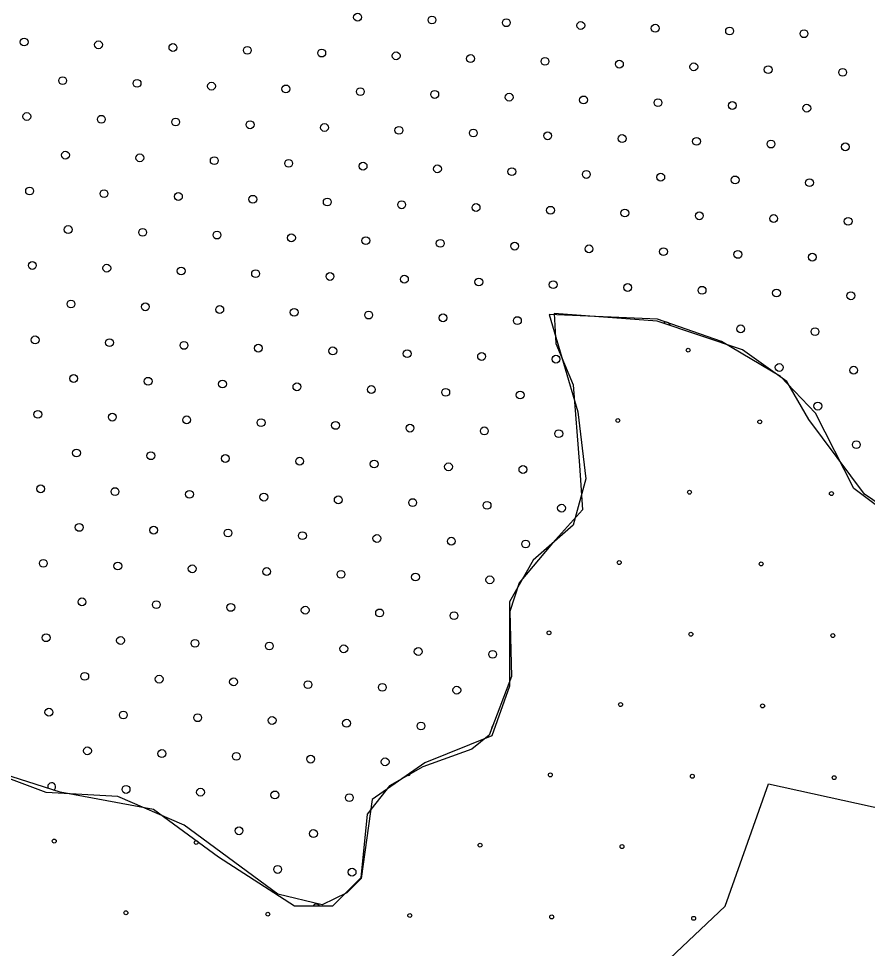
# Model space of a CAD drawing. Extents: x 1612280 to 1883141, y 560852 to 780851.
# Drawn here: x 1789286 to 1791586, y 646304 to 648821 of the extents above; entities that cross this region are included whole.
import ezdxf

# ---------------------------------------------------------------- set-up
doc = ezdxf.new("R2010")
doc.units = 0
for name, color, linetype in [('DESIGN - EROSION CONTROL - Devices', 7, 'Continuous'), ('DESIGN - SCRATCH - User 1', 7, 'Continuous'), ('DESIGN - TRAFFIC CONTROL PERMANENT - Pavement Marking Text', 7, 'Continuous')]:
    doc.layers.add(name, color=color, linetype=linetype)

msp = doc.modelspace()

# ---------------------------------------------------------------- linework, layer by layer
at = {"layer": 'DESIGN - EROSION CONTROL - Devices'}
for centre in [(1791100.2, 647923.5), (1791100.2, 647923.5), (1790909.7, 647733.1), (1790909.7, 647733.1), (1791294.3, 647729.4), (1791294.3, 647729.4), (1791103.9, 647538.9), (1791103.9, 647538.9), (1791488.4, 647535.2), (1791488.4, 647535.2), (1790913.5, 647348.5), (1790913.5, 647348.5), (1791298, 647344.8), (1791298, 647344.8), (1790723.1, 647158.1), (1790723.1, 647158.1), (1791107.6, 647154.4), (1791107.6, 647154.4), (1791492.2, 647150.7), (1791492.2, 647150.7), (1790917.2, 646964), (1790917.2, 646964), (1791301.8, 646960.3), (1791301.8, 646960.3), (1790726.8, 646773.6), (1790726.8, 646773.6), (1791111.4, 646769.8), (1791111.4, 646769.8), (1791495.9, 646766.1), (1791495.9, 646766.1), (1789382.7, 646594.4), (1789382.7, 646594.4), (1789767.3, 646590.6), (1789767.3, 646590.6), (1790536.4, 646583.2), (1790536.4, 646583.2), (1790920.9, 646579.4), (1790920.9, 646579.4), (1789576.9, 646400.2), (1789576.9, 646400.2), (1789961.4, 646396.5), (1789961.4, 646396.5), (1790346, 646392.8), (1790346, 646392.8), (1790730.5, 646389), (1790730.5, 646389), (1791115.1, 646385.3), (1791115.1, 646385.3)]:
    msp.add_circle(centre, 5.28, dxfattribs=at)
msp.add_arc((1790342.2, 646777.3), 5.28, 236.7393, 13.0439, dxfattribs=at)
at = {"layer": 'DESIGN - SCRATCH - User 1'}
for points in [[(1791766.4, 647405.1), (1791577.7, 647533.9), (1791427.6, 647735.6), (1791367.5, 647838.6), (1791247.4, 647924.4), (1791015.8, 648001.7), (1790737, 648023.2), (1790741.3, 647941.6), (1790788.5, 647830), (1790805.7, 647611.1), (1790814.2, 647490.9), (1790732.7, 647400.8), (1790642.7, 647293.5), (1790616.9, 647216.3), (1790621.2, 647040.3), (1790561.2, 646881.5), (1790514, 646842.9), (1790381, 646795.7), (1790290.9, 646744.2), (1790230.9, 646666.9), (1790213.7, 646495.2), (1790136.5, 646418), (1790033.6, 646418), (1789827.7, 646551), (1789651.9, 646679.8), (1789398.8, 646727), (1789222.9, 646782.8)], [(1791766.4, 647405.1), (1791577.7, 647533.9), (1791427.6, 647735.6), (1791367.5, 647838.6), (1791247.4, 647924.4), (1791015.8, 648001.7), (1790737, 648023.2), (1790741.3, 647941.6), (1790788.5, 647830), (1790805.7, 647611.1), (1790814.2, 647490.9), (1790732.7, 647400.8), (1790642.7, 647293.5), (1790616.9, 647216.3), (1790621.2, 647040.3), (1790561.2, 646881.5), (1790514, 646842.9), (1790381, 646795.7), (1790290.9, 646744.2), (1790230.9, 646666.9), (1790213.7, 646495.2), (1790136.5, 646418), (1790033.6, 646418), (1789827.7, 646551), (1789651.9, 646679.8), (1789398.8, 646727), (1789222.9, 646782.8)], [(1791766.4, 647405.1), (1791577.7, 647533.9), (1791427.6, 647735.6), (1791367.5, 647838.6), (1791247.4, 647924.4), (1791015.8, 648001.7), (1790737, 648023.2), (1790741.3, 647941.6), (1790788.5, 647830), (1790805.7, 647611.1), (1790814.2, 647490.9), (1790732.7, 647400.8), (1790642.7, 647293.5), (1790616.9, 647216.3), (1790621.2, 647040.3), (1790561.2, 646881.5), (1790514, 646842.9), (1790381, 646795.7), (1790290.9, 646744.2), (1790230.9, 646666.9), (1790213.7, 646495.2), (1790136.5, 646418), (1790033.6, 646418), (1789827.7, 646551), (1789651.9, 646679.8), (1789398.8, 646727), (1789222.9, 646782.8)], [(1791766.4, 647405.1), (1791577.7, 647533.9), (1791427.6, 647735.6), (1791367.5, 647838.6), (1791247.4, 647924.4), (1791015.8, 648001.7), (1790737, 648023.2), (1790741.3, 647941.6), (1790788.5, 647830), (1790805.7, 647611.1), (1790814.2, 647490.9), (1790732.7, 647400.8), (1790642.7, 647293.5), (1790616.9, 647216.3), (1790621.2, 647040.3), (1790561.2, 646881.5), (1790514, 646842.9), (1790381, 646795.7), (1790290.9, 646744.2), (1790230.9, 646666.9), (1790213.7, 646495.2), (1790136.5, 646418), (1790033.6, 646418), (1789827.7, 646551), (1789651.9, 646679.8), (1789398.8, 646727), (1789222.9, 646782.8)], [(1790723.7, 648020.5), (1790801.4, 647756.9), (1790823, 647575.3), (1790788.5, 647450), (1790680.5, 647354.9), (1790615.7, 647242.5), (1790615.7, 647013.4), (1790568.2, 646879.4), (1790386.8, 646806), (1790244.2, 646706.5), (1790214.4, 646492.6)], [(1790723.7, 648020.5), (1790801.4, 647756.9), (1790823, 647575.3), (1790788.5, 647450), (1790680.5, 647354.9), (1790615.7, 647242.5), (1790615.7, 647013.4), (1790568.2, 646879.4), (1790386.8, 646806), (1790244.2, 646706.5), (1790214.4, 646492.6)], [(1793937.4, 646667.6), (1793881.2, 646818.9), (1793838.1, 646978.9), (1793760.3, 647061), (1793626.4, 647134.5), (1793440.7, 647173.4), (1793181.5, 647186.3), (1793056.2, 647311.7), (1792931, 647462.9), (1792823, 647549.4), (1792628.6, 647596.9), (1792395.3, 647605.6), (1792222.6, 647592.6), (1792105.9, 647545.1), (1791985, 647428.4), (1791881.3, 647393.8), (1791704.2, 647432.7), (1791548.7, 647549.4), (1791445, 647752.5), (1791350, 647852), (1791190.2, 647947), (1791017.4, 648007.6), (1790723.7, 648020.5)], [(1793937.4, 646667.6), (1793881.2, 646818.9), (1793838.1, 646978.9), (1793760.3, 647061), (1793626.4, 647134.5), (1793440.7, 647173.4), (1793181.5, 647186.3), (1793056.2, 647311.7), (1792931, 647462.9), (1792823, 647549.4), (1792628.6, 647596.9), (1792395.3, 647605.6), (1792222.6, 647592.6), (1792105.9, 647545.1), (1791985, 647428.4), (1791881.3, 647393.8), (1791704.2, 647432.7), (1791548.7, 647549.4), (1791445, 647752.5), (1791350, 647852), (1791190.2, 647947), (1791017.4, 648007.6), (1790723.7, 648020.5)], [(1790214.4, 646492.6), (1790175.6, 646453.8), (1790108.6, 646422), (1789988.7, 646450.3), (1789734.9, 646637.3), (1789555, 646714.9), (1789361.1, 646725.5), (1789107.2, 646820.7), (1788574.8, 646993.6), (1788440.8, 646990.1), (1788402, 646894.8), (1788437.3, 646792.5), (1788472.5, 646563.2), (1788506, 646388.5)], [(1790214.4, 646492.6), (1790175.6, 646453.8), (1790108.6, 646422), (1789988.7, 646450.3), (1789734.9, 646637.3), (1789555, 646714.9), (1789361.1, 646725.5), (1789107.2, 646820.7), (1788574.8, 646993.6), (1788440.8, 646990.1), (1788402, 646894.8), (1788437.3, 646792.5), (1788472.5, 646563.2), (1788506, 646388.5)], [(1791317.9, 646749.6), (1791922.4, 646616.9), (1792383.5, 646770.7), (1792465.2, 646849.5), (1792501, 646806.3), (1792855.3, 646451.7), (1793224.4, 646433.2), (1793252.9, 646356.5), (1793118.3, 646221.8), (1793002.1, 646240.3), (1792692.9, 646271.9), (1792350.2, 646236.4), (1791885.1, 645996.7)], [(1791317.9, 646749.6), (1791922.4, 646616.9), (1792383.5, 646770.7), (1792465.2, 646849.5), (1792501, 646806.3), (1792855.3, 646451.7), (1793224.4, 646433.2), (1793252.9, 646356.5), (1793118.3, 646221.8), (1793002.1, 646240.3), (1792692.9, 646271.9), (1792350.2, 646236.4), (1791885.1, 645996.7)], [(1791200.3, 646418.1), (1791317.9, 646749.6)], [(1791200.3, 646418.1), (1791317.9, 646749.6)], [(1789303, 646023.9), (1789937, 645932), (1790330, 645858.2), (1790551, 645804.2), (1791200.3, 646418.1)], [(1789303, 646023.9), (1789937, 645932), (1790330, 645858.2), (1790551, 645804.2), (1791200.3, 646418.1)]]:
    msp.add_lwpolyline(points, dxfattribs=at)
at = {"layer": 'DESIGN - TRAFFIC CONTROL PERMANENT - Pavement Marking Text'}
for centre in [(1790204.5, 648825), (1790204.5, 648825), (1790406.1, 648817.5), (1790406.1, 648817.5), (1790607.7, 648810), (1790607.7, 648810), (1790809.3, 648802.6), (1790809.3, 648802.6), (1791010.9, 648795.1), (1791010.9, 648795.1), (1791212.5, 648787.6), (1791212.5, 648787.6), (1791414.2, 648780.2), (1791414.2, 648780.2), (1789301, 648757.8), (1789301, 648757.8), (1789502.6, 648750.3), (1789502.6, 648750.3), (1789704.2, 648742.8), (1789704.2, 648742.8), (1789905.8, 648735.4), (1789905.8, 648735.4), (1790107.4, 648727.9), (1790107.4, 648727.9), (1790309, 648720.4), (1790309, 648720.4), (1790510.6, 648713), (1790510.6, 648713), (1790712.2, 648705.5), (1790712.2, 648705.5), (1790913.9, 648698), (1790913.9, 648698), (1791115.5, 648690.6), (1791115.5, 648690.6), (1791317.1, 648683.1), (1791317.1, 648683.1), (1791518.7, 648675.6), (1791518.7, 648675.6), (1789405.5, 648653.2), (1789405.5, 648653.2), (1789607.1, 648645.8), (1789607.1, 648645.8), (1789808.7, 648638.3), (1789808.7, 648638.3), (1790010.3, 648630.8), (1790010.3, 648630.8), (1790212, 648623.4), (1790212, 648623.4), (1790413.6, 648615.9), (1790413.6, 648615.9), (1790615.2, 648608.4), (1790615.2, 648608.4), (1790816.8, 648601), (1790816.8, 648601), (1791018.4, 648593.5), (1791018.4, 648593.5), (1791220, 648586), (1791220, 648586), (1791421.6, 648578.6), (1791421.6, 648578.6), (1789308.4, 648556.2), (1789308.4, 648556.2), (1789510.1, 648548.7), (1789510.1, 648548.7), (1789711.7, 648541.2), (1789711.7, 648541.2), (1789913.3, 648533.8), (1789913.3, 648533.8), (1790114.9, 648526.3), (1790114.9, 648526.3), (1790316.5, 648518.8), (1790316.5, 648518.8), (1790518.1, 648511.4), (1790518.1, 648511.4), (1790719.7, 648503.9), (1790719.7, 648503.9), (1790921.3, 648496.4), (1790921.3, 648496.4), (1791122.9, 648488.9), (1791122.9, 648488.9), (1791324.5, 648481.5), (1791324.5, 648481.5), (1791526.2, 648474), (1791526.2, 648474), (1789413, 648451.6), (1789413, 648451.6), (1789614.6, 648444.1), (1789614.6, 648444.1), (1789816.2, 648436.7), (1789816.2, 648436.7), (1790017.8, 648429.2), (1790017.8, 648429.2), (1790219.4, 648421.7), (1790219.4, 648421.7), (1790421, 648414.3), (1790421, 648414.3), (1790622.6, 648406.8), (1790622.6, 648406.8), (1790824.3, 648399.3), (1790824.3, 648399.3), (1791025.9, 648391.9), (1791025.9, 648391.9), (1791227.5, 648384.4), (1791227.5, 648384.4), (1791429.1, 648376.9), (1791429.1, 648376.9), (1789315.9, 648354.5), (1789315.9, 648354.5), (1789517.5, 648347.1), (1789517.5, 648347.1), (1789719.1, 648339.6), (1789719.1, 648339.6), (1789920.7, 648332.1), (1789920.7, 648332.1), (1790122.4, 648324.7), (1790122.4, 648324.7), (1790324, 648317.2), (1790324, 648317.2), (1790525.6, 648309.7), (1790525.6, 648309.7), (1790727.2, 648302.3), (1790727.2, 648302.3), (1790928.8, 648294.8), (1790928.8, 648294.8), (1791130.4, 648287.3), (1791130.4, 648287.3), (1791332, 648279.9), (1791332, 648279.9), (1791533.6, 648272.4), (1791533.6, 648272.4), (1789420.4, 648250), (1789420.4, 648250), (1789622.1, 648242.5), (1789622.1, 648242.5), (1789823.7, 648235.1), (1789823.7, 648235.1), (1790025.3, 648227.6), (1790025.3, 648227.6), (1790226.9, 648220.1), (1790226.9, 648220.1), (1790428.5, 648212.7), (1790428.5, 648212.7), (1790630.1, 648205.2), (1790630.1, 648205.2), (1790831.7, 648197.7), (1790831.7, 648197.7), (1791033.3, 648190.3), (1791033.3, 648190.3), (1791234.9, 648182.8), (1791234.9, 648182.8), (1791436.6, 648175.3), (1791436.6, 648175.3), (1789323.4, 648152.9), (1789323.4, 648152.9), (1789525, 648145.5), (1789525, 648145.5), (1789726.6, 648138), (1789726.6, 648138), (1789928.2, 648130.5), (1789928.2, 648130.5), (1790129.8, 648123.1), (1790129.8, 648123.1), (1790331.4, 648115.6), (1790331.4, 648115.6), (1790533, 648108.1), (1790533, 648108.1), (1790734.6, 648100.7), (1790734.6, 648100.7), (1790936.3, 648093.2), (1790936.3, 648093.2), (1791137.9, 648085.7), (1791137.9, 648085.7), (1791339.5, 648078.3), (1791339.5, 648078.3), (1791541.1, 648070.8), (1791541.1, 648070.8), (1789427.9, 648048.4), (1789427.9, 648048.4), (1789629.5, 648040.9), (1789629.5, 648040.9), (1789831.1, 648033.5), (1789831.1, 648033.5), (1790032.7, 648026), (1790032.7, 648026), (1790234.4, 648018.5), (1790234.4, 648018.5), (1790436, 648011.1), (1790436, 648011.1), (1790637.6, 648003.6), (1790637.6, 648003.6), (1791242.4, 647981.2), (1791242.4, 647981.2), (1791444, 647973.7), (1791444, 647973.7), (1789330.8, 647951.3), (1789330.8, 647951.3), (1789532.5, 647943.9), (1789532.5, 647943.9), (1789734.1, 647936.4), (1789734.1, 647936.4), (1789935.7, 647928.9), (1789935.7, 647928.9), (1790137.3, 647921.5), (1790137.3, 647921.5), (1790338.9, 647914), (1790338.9, 647914), (1790540.5, 647906.5), (1790540.5, 647906.5), (1790742.1, 647899.1), (1790742.1, 647899.1), (1791346.9, 647876.7), (1791346.9, 647876.7), (1791548.6, 647869.2), (1791548.6, 647869.2), (1789435.4, 647846.8), (1789435.4, 647846.8), (1789637, 647839.3), (1789637, 647839.3), (1789838.6, 647831.8), (1789838.6, 647831.8), (1790040.2, 647824.4), (1790040.2, 647824.4), (1790241.8, 647816.9), (1790241.8, 647816.9), (1790443.4, 647809.4), (1790443.4, 647809.4), (1790645, 647802), (1790645, 647802), (1791451.5, 647772.1), (1791451.5, 647772.1), (1789338.3, 647749.7), (1789338.3, 647749.7), (1789539.9, 647742.2), (1789539.9, 647742.2), (1789741.5, 647734.8), (1789741.5, 647734.8), (1789943.1, 647727.3), (1789943.1, 647727.3), (1790144.8, 647719.8), (1790144.8, 647719.8), (1790346.4, 647712.4), (1790346.4, 647712.4), (1790548, 647704.9), (1790548, 647704.9), (1790749.6, 647697.4), (1790749.6, 647697.4), (1791556, 647667.6), (1791556, 647667.6), (1789442.9, 647645.2), (1789442.9, 647645.2), (1789644.5, 647637.7), (1789644.5, 647637.7), (1789846.1, 647630.2), (1789846.1, 647630.2), (1790047.7, 647622.8), (1790047.7, 647622.8), (1790249.3, 647615.3), (1790249.3, 647615.3), (1790450.9, 647607.8), (1790450.9, 647607.8), (1790652.5, 647600.4), (1790652.5, 647600.4), (1789345.8, 647548.1), (1789345.8, 647548.1), (1789547.4, 647540.6), (1789547.4, 647540.6), (1789749, 647533.2), (1789749, 647533.2), (1789950.6, 647525.7), (1789950.6, 647525.7), (1790152.2, 647518.2), (1790152.2, 647518.2), (1790353.8, 647510.8), (1790353.8, 647510.8), (1790555.4, 647503.3), (1790555.4, 647503.3), (1790757.1, 647495.8), (1790757.1, 647495.8), (1789450.3, 647443.6), (1789450.3, 647443.6), (1789651.9, 647436.1), (1789651.9, 647436.1), (1789853.5, 647428.6), (1789853.5, 647428.6), (1790055.1, 647421.2), (1790055.1, 647421.2), (1790256.8, 647413.7), (1790256.8, 647413.7), (1790458.4, 647406.2), (1790458.4, 647406.2), (1790660, 647398.8), (1790660, 647398.8), (1789353.2, 647346.5), (1789353.2, 647346.5), (1789554.9, 647339), (1789554.9, 647339), (1789756.5, 647331.6), (1789756.5, 647331.6), (1789958.1, 647324.1), (1789958.1, 647324.1), (1790159.7, 647316.6), (1790159.7, 647316.6), (1790361.3, 647309.2), (1790361.3, 647309.2), (1790562.9, 647301.7), (1790562.9, 647301.7), (1789457.8, 647242), (1789457.8, 647242), (1789659.4, 647234.5), (1789659.4, 647234.5), (1789861, 647227), (1789861, 647227), (1790062.6, 647219.6), (1790062.6, 647219.6), (1790264.2, 647212.1), (1790264.2, 647212.1), (1790465.8, 647204.6), (1790465.8, 647204.6), (1789360.7, 647144.9), (1789360.7, 647144.9), (1789562.3, 647137.4), (1789562.3, 647137.4), (1789763.9, 647129.9), (1789763.9, 647129.9), (1789965.5, 647122.5), (1789965.5, 647122.5), (1790167.2, 647115), (1790167.2, 647115), (1790368.8, 647107.5), (1790368.8, 647107.5), (1790570.4, 647100.1), (1790570.4, 647100.1), (1789465.3, 647040.3), (1789465.3, 647040.3), (1789666.9, 647032.9), (1789666.9, 647032.9), (1789868.5, 647025.4), (1789868.5, 647025.4), (1790070.1, 647017.9), (1790070.1, 647017.9), (1790271.7, 647010.5), (1790271.7, 647010.5), (1790473.3, 647003), (1790473.3, 647003), (1789368.2, 646943.3), (1789368.2, 646943.3), (1789569.8, 646935.8), (1789569.8, 646935.8), (1789771.4, 646928.3), (1789771.4, 646928.3), (1789973, 646920.9), (1789973, 646920.9), (1790174.6, 646913.4), (1790174.6, 646913.4), (1790376.2, 646905.9), (1790376.2, 646905.9), (1789472.7, 646838.7), (1789472.7, 646838.7), (1789674.3, 646831.3), (1789674.3, 646831.3), (1789875.9, 646823.8), (1789875.9, 646823.8), (1790077.5, 646816.3), (1790077.5, 646816.3), (1790279.2, 646808.9), (1790279.2, 646808.9), (1789577.3, 646734.2), (1789577.3, 646734.2), (1789778.9, 646726.7), (1789778.9, 646726.7), (1789980.5, 646719.3), (1789980.5, 646719.3), (1790182.1, 646711.8), (1790182.1, 646711.8), (1789883.4, 646622.2), (1789883.4, 646622.2), (1790085, 646614.7), (1790085, 646614.7), (1789987.9, 646517.6), (1789987.9, 646517.6), (1790189.6, 646510.2), (1790189.6, 646510.2)]:
    msp.add_circle(centre, 10.6, dxfattribs=at)
for centre, start, end in [((1791040.8, 647988.7), 6.561, 136.544), ((1790577.8, 646898.5), 134.5853, 183.9888), ((1789375.6, 646741.7), 300.9813, 203.8134), ((1790092.5, 646413.1), 27.3579, 152.6421)]:
    msp.add_arc(centre, 10.6, start, end, dxfattribs=at)

doc.saveas('drawing.dxf')
